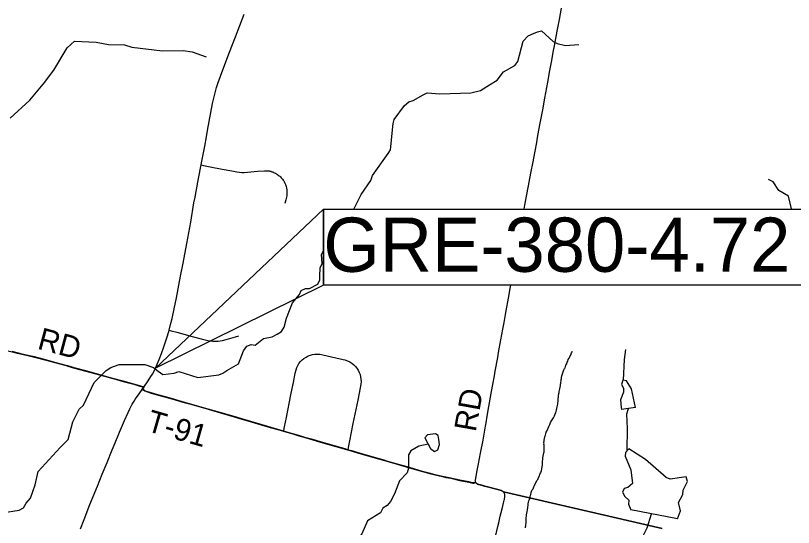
# Model space of a CAD drawing. Extents: x 0 to 34, y 0 to 22.
# Drawn here: x 12.342 to 14.353, y 18.939 to 20.261 of the extents above; entities that cross this region are included whole.
import ezdxf

# ---------------------------------------------------------------- set-up
doc = ezdxf.new("R2010")
doc.units = 0
for name, color, linetype in [('GM_X_Corporation', 7, 'Continuous'), ('GM_X_County_Road', 7, 'Continuous'), ('GM_X_County_Road_Text', 7, 'Continuous'), ('GM_X_Minor_Lake', 7, 'Continuous'), ('GM_X_Minor_River', 7, 'Continuous'), ('GM_X_State_Route', 7, 'Continuous'), ('GM_X_Township_Road', 7, 'Continuous'), ('GM_X_Township_Road_Text', 7, 'Continuous'), ('SH_Text', 7, 'Continuous')]:
    doc.layers.add(name, color=color, linetype=linetype)

msp = doc.modelspace()

# ---------------------------------------------------------------- linework, layer by layer
at = {"layer": 'GM_X_Corporation'}
for points in [[(14.0138, 18.9368), (13.6033, 19.031), (13.6022, 19.032), (13.6011, 19.0328), (13.5998, 19.0336), (13.5982, 19.0343), (13.5951, 19.0352), (13.592, 19.0362), (13.5851, 19.0381), (13.5783, 19.0398), (13.5691, 19.0422), (13.555, 19.0459), (13.5497, 19.0473), (13.5435, 19.0489), (13.5393, 19.0502), (13.5365, 19.0512), (13.5344, 19.0522), (13.5327, 19.0537), (13.5317, 19.055), (13.5313, 19.0557), (13.5283, 19.0547), (13.5268, 19.0545), (13.5253, 19.0544), (13.5236, 19.0545), (13.5135, 19.0566), (13.4906, 19.0612), (13.4672, 19.0665), (13.4544, 19.0691), (13.4457, 19.0708), (13.4345, 19.0734), (13.427, 19.0754), (13.4151, 19.0783), (13.3942, 19.084), (13.3603, 19.0937), (13.3048, 19.1098), (13.2953, 19.1125), (13.2643, 19.1214), (13.2255, 19.1328), (13.2148, 19.1358), (13.2005, 19.1399), (13.1941, 19.1418), (13.1695, 19.1488), (13.1301, 19.1603), (13.1104, 19.1659), (13.0902, 19.1718), (13.0741, 19.1767), (13.0586, 19.1811), (13.0371, 19.1873), (13.035, 19.1879), (12.9943, 19.1999), (12.9507, 19.2126), (12.9269, 19.2196), (12.9072, 19.2253), (12.8714, 19.2356), (12.8398, 19.2447), (12.7914, 19.2587), (12.7741, 19.2637), (12.7454, 19.2718), (12.7042, 19.2835), (12.6898, 19.2875), (12.6804, 19.2904), (12.676, 19.2923), (12.6725, 19.2943), (12.6692, 19.2961), (12.6718, 19.2998), (12.6733, 19.3019), (12.6711, 19.3026), (12.6634, 19.3048), (12.6478, 19.3093), (12.6202, 19.3169), (12.5939, 19.3242), (12.5239, 19.3432), (12.4941, 19.3514), (12.4857, 19.3538), (12.4774, 19.3563), (12.4726, 19.3575), (12.4439, 19.3655), (12.4173, 19.3727), (12.3908, 19.3794), (12.3666, 19.3852), (12.3466, 19.3898), (12.3336, 19.3932)], [(12.3336, 19.3932), (12.3466, 19.3898), (12.3666, 19.3852), (12.3908, 19.3794), (12.4173, 19.3727), (12.4439, 19.3655), (12.4726, 19.3575), (12.4774, 19.3563), (12.4857, 19.3538), (12.4941, 19.3514), (12.5239, 19.3432), (12.5939, 19.3242), (12.6202, 19.3169), (12.6478, 19.3093), (12.6634, 19.3048), (12.6711, 19.3026), (12.6733, 19.3019), (12.6718, 19.2998), (12.6692, 19.2961), (12.6725, 19.2943), (12.676, 19.2923), (12.6804, 19.2904), (12.6898, 19.2875), (12.7042, 19.2835), (12.7454, 19.2718), (12.7741, 19.2637), (12.7914, 19.2587), (12.8398, 19.2447), (12.8714, 19.2356), (12.9072, 19.2253), (12.9269, 19.2196), (12.9507, 19.2126), (12.9943, 19.1999), (13.035, 19.1879), (13.0371, 19.1873), (13.0586, 19.1811), (13.0741, 19.1767), (13.0902, 19.1718), (13.1104, 19.1659), (13.1301, 19.1603), (13.1695, 19.1488), (13.1941, 19.1418), (13.2005, 19.1399), (13.2148, 19.1358), (13.2255, 19.1328), (13.2643, 19.1214), (13.2953, 19.1125), (13.3048, 19.1098), (13.3603, 19.0937), (13.3942, 19.084), (13.4151, 19.0783), (13.427, 19.0754), (13.4345, 19.0734), (13.4457, 19.0708), (13.4544, 19.0691), (13.4672, 19.0665), (13.4906, 19.0612), (13.5135, 19.0566), (13.5236, 19.0545), (13.5253, 19.0544), (13.5268, 19.0545), (13.5283, 19.0547), (13.5313, 19.0557), (13.5317, 19.055), (13.5327, 19.0537), (13.5344, 19.0522), (13.5365, 19.0512), (13.5393, 19.0502), (13.5435, 19.0489), (13.5497, 19.0473), (13.555, 19.0459), (13.5691, 19.0422), (13.5783, 19.0398), (13.5851, 19.0381), (13.592, 19.0362), (13.5951, 19.0352), (13.5982, 19.0343), (13.5998, 19.0336), (13.6011, 19.0328), (13.6022, 19.032), (13.6033, 19.031), (14.0138, 18.9368)]]:
    msp.add_lwpolyline(points, dxfattribs=at)
at = {"layer": 'GM_X_County_Road'}
for points in [[(13.6571, 19.7608), (13.6589, 19.7713), (13.663, 19.7945), (13.668, 19.8214), (13.6715, 19.8403), (13.675, 19.8586), (13.6788, 19.8788), (13.685, 19.9111), (13.6893, 19.9337), (13.6916, 19.9459), (13.6951, 19.9649), (13.6983, 19.9832), (13.7047, 20.018), (13.7103, 20.048), (13.7179, 20.0889), (13.7232, 20.1189), (13.728, 20.1452), (13.732, 20.1665), (13.7351, 20.183), (13.7421, 20.2209), (13.7477, 20.2514), (13.753, 20.2802)], [(13.5316, 19.0552), (13.5312, 19.0559), (13.5307, 19.0575), (13.5305, 19.0592), (13.5307, 19.0609), (13.5353, 19.0864), (13.5385, 19.1033), (13.5438, 19.1307), (13.5506, 19.1642), (13.5569, 19.2003), (13.5583, 19.2095), (13.561, 19.2261), (13.5655, 19.2511), (13.5673, 19.2609), (13.5701, 19.2755), (13.5727, 19.2902), (13.576, 19.3085), (13.58, 19.3311), (13.5822, 19.3427), (13.5886, 19.3781), (13.5907, 19.391), (13.5967, 19.424), (13.6014, 19.4509), (13.6047, 19.4686), (13.6085, 19.4887), (13.618, 19.5407), (13.6201, 19.5516), (13.6225, 19.5648)], [(13.6036, 19.0305), (13.6025, 19.0315), (13.6013, 19.0323), (13.6, 19.0331), (13.5984, 19.0338), (13.5954, 19.0347), (13.5923, 19.0356), (13.5853, 19.0376), (13.5785, 19.0393), (13.5694, 19.0417), (13.5553, 19.0453), (13.5499, 19.0468), (13.5437, 19.0484), (13.5395, 19.0496), (13.5367, 19.0507), (13.5347, 19.0517), (13.5329, 19.0531), (13.5319, 19.0545), (13.5316, 19.0552)], [(13.581, 18.9083), (13.5887, 18.9416), (13.5909, 18.9513), (13.5949, 18.9682), (13.5974, 18.9778), (13.6006, 18.9905), (13.6044, 19.0062), (13.6052, 19.0095), (13.6057, 19.0117), (13.6061, 19.0134), (13.6063, 19.0146), (13.6066, 19.0161), (13.6068, 19.0175), (13.6069, 19.0193), (13.607, 19.0204)], [(13.607, 19.0204), (13.6071, 19.0213), (13.6069, 19.0227), (13.6068, 19.0239), (13.6067, 19.0248), (13.6065, 19.0255), (13.6063, 19.0262), (13.6061, 19.0271), (13.6057, 19.0277), (13.6052, 19.0286), (13.6043, 19.0298), (13.6036, 19.0305)]]:
    msp.add_lwpolyline(points, dxfattribs=at)
at = {"layer": 'GM_X_Minor_Lake'}
for points in [[(13.9443, 19.2491), (13.9345, 19.2975), (13.9216, 19.3179), (13.9117, 19.3195), (13.9085, 19.3086), (13.9136, 19.299), (13.9131, 19.2888), (13.9059, 19.2691), (13.9078, 19.249), (13.9081, 19.2437)], [(13.9443, 19.2491), (13.9081, 19.2437)], [(13.4143, 19.1428), (13.4252, 19.135), (13.4333, 19.1394), (13.4377, 19.153), (13.436, 19.166), (13.4343, 19.1766), (13.4279, 19.1813), (13.4066, 19.1786), (13.4004, 19.1708)], [(13.4004, 19.1708), (13.4143, 19.1428)], [(14.0533, 18.9613), (14.0609, 18.9821), (14.0555, 19.0034), (14.0665, 19.0241), (14.0675, 19.0351), (14.0785, 19.0577), (14.0753, 19.0695), (14.0345, 19.0634), (14.0236, 19.0685), (13.9701, 19.1146), (13.9273, 19.1423), (13.9184, 19.1326), (13.9175, 19.1231), (13.9324, 19.0875), (13.9364, 19.0525), (13.9248, 19.0421), (13.9149, 19.04), (13.9113, 19.0302), (13.9168, 19.0187), (13.9269, 19.0098), (13.9267, 18.9992), (13.9326, 18.985)], [(14.0533, 18.9613), (13.9326, 18.985)]]:
    msp.add_lwpolyline(points, dxfattribs=at)
at = {"layer": 'GM_X_Minor_River'}
for points in [[(13.2164, 19.7608), (13.2353, 19.7994), (13.2602, 19.8355), (13.2646, 19.8479), (13.3055, 19.9049), (13.3117, 19.9147), (13.3178, 19.9826), (13.321, 19.9928), (13.3475, 20.0291), (13.3586, 20.0384), (13.3701, 20.0417), (13.3961, 20.0564), (13.4057, 20.0615), (13.4391, 20.0587), (13.5189, 20.0615), (13.544, 20.0679), (13.5674, 20.0819), (13.587, 20.0941), (13.603, 20.1159), (13.6325, 20.1321), (13.6402, 20.1426), (13.6541, 20.1951), (13.6672, 20.2086), (13.6806, 20.2152), (13.6909, 20.2195), (13.7016, 20.2216), (13.7319, 20.1942), (13.7417, 20.1887), (13.7632, 20.1841), (13.7978, 20.1869)], [(12.3282, 19.9966), (12.3791, 20.0428), (12.4175, 20.0888), (12.4245, 20.0986), (12.4411, 20.12), (12.4759, 20.1775), (12.4944, 20.195), (12.5506, 20.1929), (12.5824, 20.1866), (12.6234, 20.1852), (12.643, 20.1799), (12.7218, 20.1702), (12.7754, 20.1708), (12.7989, 20.1673), (12.8347, 20.155)], [(14.3476, 19.7608), (14.3476, 19.7617), (14.3398, 19.7945), (14.3153, 19.8093), (14.3002, 19.832), (14.2904, 19.8371), (14.2885, 19.8379)], [(12.3077, 18.977), (12.3519, 18.9834), (12.363, 18.9897), (12.3693, 19.0021), (12.3805, 19.0144), (12.3929, 19.0495), (12.401, 19.084), (12.4571, 19.1453), (12.4784, 19.1665), (12.4905, 19.2115), (12.5063, 19.2447), (12.5175, 19.2551), (12.5458, 19.3131), (12.5563, 19.3251), (12.5767, 19.3448), (12.5883, 19.3522), (12.61, 19.3598), (12.6765, 19.3602), (12.6991, 19.3519), (12.7107, 19.3429), (12.7227, 19.3344), (12.7524, 19.3373), (12.7643, 19.3416), (12.8137, 19.326), (12.8678, 19.333), (12.8777, 19.3378), (12.8881, 19.3444), (12.9188, 19.3617), (12.9315, 19.3949), (12.94, 19.4073), (12.9515, 19.4113), (12.9617, 19.41), (12.9829, 19.4271), (13.0054, 19.4316), (13.0184, 19.4386), (13.0296, 19.4456), (13.0362, 19.4562), (13.0423, 19.4796), (13.0581, 19.5192), (13.0764, 19.5409), (13.0807, 19.5507), (13.0914, 19.5566), (13.1017, 19.5564), (13.1235, 19.5678), (13.1286, 19.5784), (13.1284, 19.5882), (13.1299, 19.6095), (13.1351, 19.6208), (13.1332, 19.644), (13.1377, 19.6546)], [(13.7539, 19.3311), (13.7555, 19.336), (13.7597, 19.3459), (13.7613, 19.3493), (13.7624, 19.3515), (13.7632, 19.3546), (13.7648, 19.358), (13.7667, 19.3621), (13.7679, 19.3663), (13.7694, 19.3689), (13.7706, 19.3727), (13.7729, 19.3765), (13.7748, 19.3799), (13.7759, 19.3822), (13.7779, 19.3856), (13.7786, 19.3875), (13.7794, 19.3901), (13.7806, 19.3928), (13.7813, 19.3935)], [(13.9138, 19.3192), (13.916, 19.373), (13.9199, 19.3984)], [(13.6663, 18.9922), (13.6667, 18.996), (13.6671, 18.9998), (13.6679, 19.004), (13.6691, 19.0082), (13.6702, 19.0116), (13.671, 19.0138), (13.6714, 19.0161), (13.6722, 19.0188), (13.673, 19.0222), (13.6741, 19.0244), (13.6749, 19.0294), (13.6761, 19.032), (13.6776, 19.0362), (13.6796, 19.0388), (13.6807, 19.0415), (13.6819, 19.0437), (13.683, 19.046), (13.6896, 19.06), (13.6919, 19.063), (13.693, 19.0653), (13.6946, 19.0698), (13.6961, 19.0728), (13.6973, 19.0758), (13.6992, 19.0804), (13.7008, 19.0826), (13.7012, 19.0849), (13.7023, 19.0914), (13.7035, 19.0959), (13.7039, 19.1001), (13.7043, 19.105), (13.7044, 19.1107), (13.7048, 19.1141), (13.7052, 19.119), (13.706, 19.1232), (13.7064, 19.1274), (13.7076, 19.1319), (13.7084, 19.1342), (13.7088, 19.1368), (13.7088, 19.1387), (13.7088, 19.141), (13.7088, 19.1433), (13.7085, 19.146), (13.7081, 19.1479), (13.7081, 19.1505), (13.7078, 19.1528), (13.7082, 19.1554), (13.7078, 19.1573), (13.7078, 19.1592), (13.7082, 19.1619), (13.7086, 19.1642), (13.709, 19.1687), (13.7102, 19.1729), (13.711, 19.1759), (13.7118, 19.1778), (13.7125, 19.1812), (13.7137, 19.1854), (13.7152, 19.1876), (13.7164, 19.1899), (13.7207, 19.2001), (13.723, 19.205), (13.7249, 19.2099), (13.7276, 19.2141), (13.7291, 19.2171), (13.731, 19.2198), (13.7322, 19.222), (13.7334, 19.2243), (13.7349, 19.2273), (13.7361, 19.2296), (13.7372, 19.2326), (13.7384, 19.2353), (13.7392, 19.2383), (13.7403, 19.2417), (13.7407, 19.244), (13.7411, 19.2462), (13.7419, 19.2508), (13.7427, 19.2538), (13.7435, 19.2576), (13.7439, 19.2606), (13.7447, 19.264), (13.7447, 19.2686), (13.7447, 19.2731), (13.7451, 19.2758), (13.7455, 19.2788), (13.7459, 19.2815), (13.746, 19.2834), (13.7464, 19.2853), (13.7468, 19.2875), (13.7472, 19.2902), (13.7479, 19.2936), (13.7487, 19.297), (13.7495, 19.3016), (13.7503, 19.3054), (13.7511, 19.3091), (13.7515, 19.3114), (13.7519, 19.3141), (13.7523, 19.3179), (13.7527, 19.3213), (13.7531, 19.3239), (13.7531, 19.3262), (13.7539, 19.3311)], [(13.9234, 19.1381), (13.9236, 19.1944), (13.9224, 19.2324), (13.9264, 19.2464)], [(13.4085, 19.1546), (13.3844, 19.1494), (13.3637, 19.1368), (13.3579, 19.1263), (13.3576, 19.0921), (13.3544, 19.0804), (13.3343, 19.0595), (13.3216, 19.0263), (13.3114, 19.0063), (13.3028, 18.9959), (13.2917, 18.9885), (13.2851, 18.9772), (13.2517, 18.9565), (13.2374, 18.9229), (13.2025, 18.8806), (13.1895, 18.8725), (13.1551, 18.8587), (13.1331, 18.8404), (13.1249, 18.828), (13.1192, 18.8046), (13.1067, 18.782), (13.0631, 18.741), (13.0258, 18.7151)], [(13.6598, 18.938), (13.6606, 18.9411), (13.6613, 18.943), (13.6614, 18.9471), (13.6618, 18.9513), (13.6618, 18.9536), (13.6618, 18.9574), (13.6622, 18.9604), (13.6623, 18.9623), (13.6623, 18.9646), (13.6627, 18.9684), (13.6631, 18.9718), (13.6639, 18.9756), (13.6643, 18.9801), (13.6651, 18.9839), (13.6655, 18.9869), (13.6659, 18.9888), (13.6663, 18.9922)], [(13.909, 18.6945), (13.911, 18.7256), (13.9009, 18.733), (13.8954, 18.7438), (13.9013, 18.7759), (13.9111, 18.7959), (13.9094, 18.8062), (13.9172, 18.8398), (13.9236, 18.8618), (13.9351, 18.8859), (13.9644, 18.9173), (13.9747, 18.938), (13.986, 18.9745)]]:
    msp.add_lwpolyline(points, dxfattribs=at)
at = {"layer": 'GM_X_State_Route'}
for points in [[(12.6735, 19.3014), (12.685, 19.3182), (12.6918, 19.3286), (12.6959, 19.3354), (12.7001, 19.343), (12.704, 19.3508), (12.7086, 19.3609), (12.7136, 19.3729), (12.7194, 19.3886), (12.7254, 19.4056), (12.733, 19.4286), (12.738, 19.4452), (12.7389, 19.4486), (12.7428, 19.4632), (12.7466, 19.4788), (12.752, 19.5037), (12.7578, 19.5323), (12.7686, 19.5878), (12.7752, 19.6213), (12.7846, 19.6721), (12.7948, 19.7277), (12.8032, 19.7773), (12.806, 19.7919), (12.8089, 19.8072), (12.815, 19.8408), (12.8216, 19.8754), (12.8234, 19.8848), (12.831, 19.9238), (12.8353, 19.9476), (12.8383, 19.9642), (12.8516, 20.0344), (12.8553, 20.0514), (12.8586, 20.0653), (12.8615, 20.0755), (12.8656, 20.088), (12.8716, 20.105), (12.883, 20.1352), (12.8951, 20.1665), (12.9109, 20.2064), (12.9332, 20.2644)], [(12.6694, 19.2956), (12.672, 19.2992), (12.6735, 19.3014)], [(12.5103, 18.9354), (12.5195, 18.9599), (12.5346, 18.9987), (12.5537, 19.0459), (12.5661, 19.0764), (12.5787, 19.1069), (12.5922, 19.1396), (12.5997, 19.1573), (12.6112, 19.1849), (12.6238, 19.2153), (12.6329, 19.2357), (12.6378, 19.2458), (12.644, 19.2574), (12.6484, 19.2649), (12.6524, 19.2712), (12.6613, 19.284), (12.6694, 19.2956)]]:
    msp.add_lwpolyline(points, dxfattribs=at)
at = {"layer": 'GM_X_Township_Road'}
for points in [[(12.8216, 19.8754), (12.8278, 19.8742), (12.8449, 19.8708), (12.8759, 19.8647), (12.9009, 19.8598), (12.9143, 19.8573), (12.921, 19.8564), (12.9271, 19.8561), (12.9333, 19.8562), (12.9679, 19.8591), (12.986, 19.8602), (12.9894, 19.8603), (12.9921, 19.8603), (12.9939, 19.8602), (12.9956, 19.8601), (12.9969, 19.86), (12.9981, 19.8598), (12.9994, 19.8595), (13.0006, 19.8593), (13.0019, 19.859), (13.0031, 19.8586), (13.0049, 19.858), (13.0072, 19.8572), (13.0092, 19.8563), (13.0117, 19.8551), (13.0142, 19.8538), (13.0166, 19.8523), (13.0191, 19.8507), (13.0213, 19.8492), (13.0234, 19.8476), (13.0253, 19.846), (13.0271, 19.8443), (13.0289, 19.8425), (13.0306, 19.8407), (13.0322, 19.8387), (13.0339, 19.8365), (13.0353, 19.8345), (13.0365, 19.8325), (13.0377, 19.8301), (13.04, 19.825), (13.0419, 19.8196), (13.0427, 19.8159), (13.0434, 19.8103), (13.0437, 19.804), (13.0435, 19.7995), (13.0431, 19.7957), (13.0425, 19.7921), (13.0418, 19.7886), (13.041, 19.7854), (13.0383, 19.7757)], [(12.7389, 19.4486), (12.7445, 19.447), (12.7589, 19.4431), (12.7984, 19.4324), (12.8217, 19.426), (12.8319, 19.4233), (12.8391, 19.4218), (12.8458, 19.4208), (12.852, 19.4204), (12.8587, 19.4202), (12.8655, 19.4206), (12.871, 19.4212), (12.877, 19.4223), (12.8866, 19.4247), (12.9111, 19.4316), (12.9191, 19.4341)], [(12.2351, 19.4222), (12.2389, 19.4211), (12.2923, 19.4052), (12.3108, 19.399), (12.3224, 19.3956), (12.3338, 19.3927), (12.3468, 19.3893), (12.3668, 19.3846), (12.391, 19.3789), (12.4176, 19.3722), (12.4441, 19.365), (12.4729, 19.357), (12.4777, 19.3558), (12.486, 19.3533), (12.4943, 19.3509), (12.5241, 19.3427), (12.5941, 19.3236), (12.6204, 19.3164), (12.648, 19.3088), (12.6636, 19.3043), (12.6713, 19.302), (12.6735, 19.3014)], [(13.0352, 19.1874), (13.0357, 19.1897), (13.0375, 19.1988), (13.0424, 19.2232), (13.054, 19.2816), (13.0573, 19.298), (13.0604, 19.3139), (13.0652, 19.3376), (13.0673, 19.3466), (13.0692, 19.3524), (13.0715, 19.3573), (13.0747, 19.3625), (13.0785, 19.3673), (13.0828, 19.3717), (13.0875, 19.3756), (13.0931, 19.3793), (13.0985, 19.3822), (13.1042, 19.3844), (13.1101, 19.386), (13.1161, 19.3868), (13.1222, 19.387), (13.1283, 19.3865), (13.1362, 19.3851), (13.1816, 19.375), (13.1935, 19.3717), (13.2005, 19.3693), (13.206, 19.3666), (13.2111, 19.3634), (13.2164, 19.3592), (13.2208, 19.3549), (13.2242, 19.3507), (13.2275, 19.3455), (13.2305, 19.3395), (13.2327, 19.3338), (13.234, 19.3285), (13.235, 19.3218), (13.2352, 19.3157), (13.2347, 19.309), (13.2331, 19.2993), (13.2266, 19.2677), (13.2143, 19.208), (13.205, 19.1624), (13.2019, 19.1459), (13.2008, 19.1394)], [(12.6735, 19.3014), (12.672, 19.2992), (12.6694, 19.2956)], [(12.6694, 19.2956), (12.6727, 19.2937), (12.6763, 19.2918), (12.6806, 19.2899), (12.6901, 19.287), (12.7044, 19.2829), (12.7457, 19.2713), (12.7743, 19.2631), (12.7917, 19.2582), (12.84, 19.2442), (12.8716, 19.2351), (12.9075, 19.2248), (12.9271, 19.219), (12.951, 19.2121), (12.9945, 19.1994), (13.0352, 19.1874)], [(13.0352, 19.1874), (13.0373, 19.1868), (13.0588, 19.1806), (13.0743, 19.1761), (13.0904, 19.1713), (13.1106, 19.1654), (13.1303, 19.1598), (13.1697, 19.1483), (13.1943, 19.1413), (13.2008, 19.1394)], [(13.2008, 19.1394), (13.215, 19.1353), (13.2258, 19.1322), (13.2645, 19.1209), (13.2955, 19.112), (13.305, 19.1093), (13.3605, 19.0932), (13.3944, 19.0835), (13.4153, 19.0778), (13.4272, 19.0748), (13.4347, 19.0729), (13.4459, 19.0703), (13.4546, 19.0685), (13.4674, 19.066), (13.4909, 19.0606), (13.5137, 19.056), (13.5238, 19.0539), (13.5255, 19.0538), (13.5271, 19.0539), (13.5285, 19.0542), (13.5316, 19.0552)]]:
    msp.add_lwpolyline(points, dxfattribs=at)
at = {"layer": 'SH_Text'}
for points in [[(12.704, 19.3508), (13.1377, 19.7608), (13.1377, 19.5648)], [(13.1377, 19.7608), (14.4527, 19.7608), (14.4527, 19.5648), (13.1377, 19.5648)]]:
    msp.add_lwpolyline(points, close=True, dxfattribs=at)

# ---------------------------------------------------------------- texts
at = {"layer": 'GM_X_County_Road_Text'}
msp.add_text('RD', height=0.05682, rotation=79.8249, dxfattribs=at).set_placement((13.5314, 19.1841))
at = {"layer": 'GM_X_Township_Road_Text'}
for s, rotation, p in [('RD', 345.003, (12.3962, 19.4011)), ('T-91', 343.9159, (12.6777, 19.1893))]:
    msp.add_text(s, height=0.05682, rotation=rotation, dxfattribs=at).set_placement(p)
at = {"layer": 'SH_Text'}
msp.add_text('GRE-380-4.72', height=0.14, dxfattribs=at).set_placement((13.1377, 19.5994))

doc.saveas('drawing.dxf')
